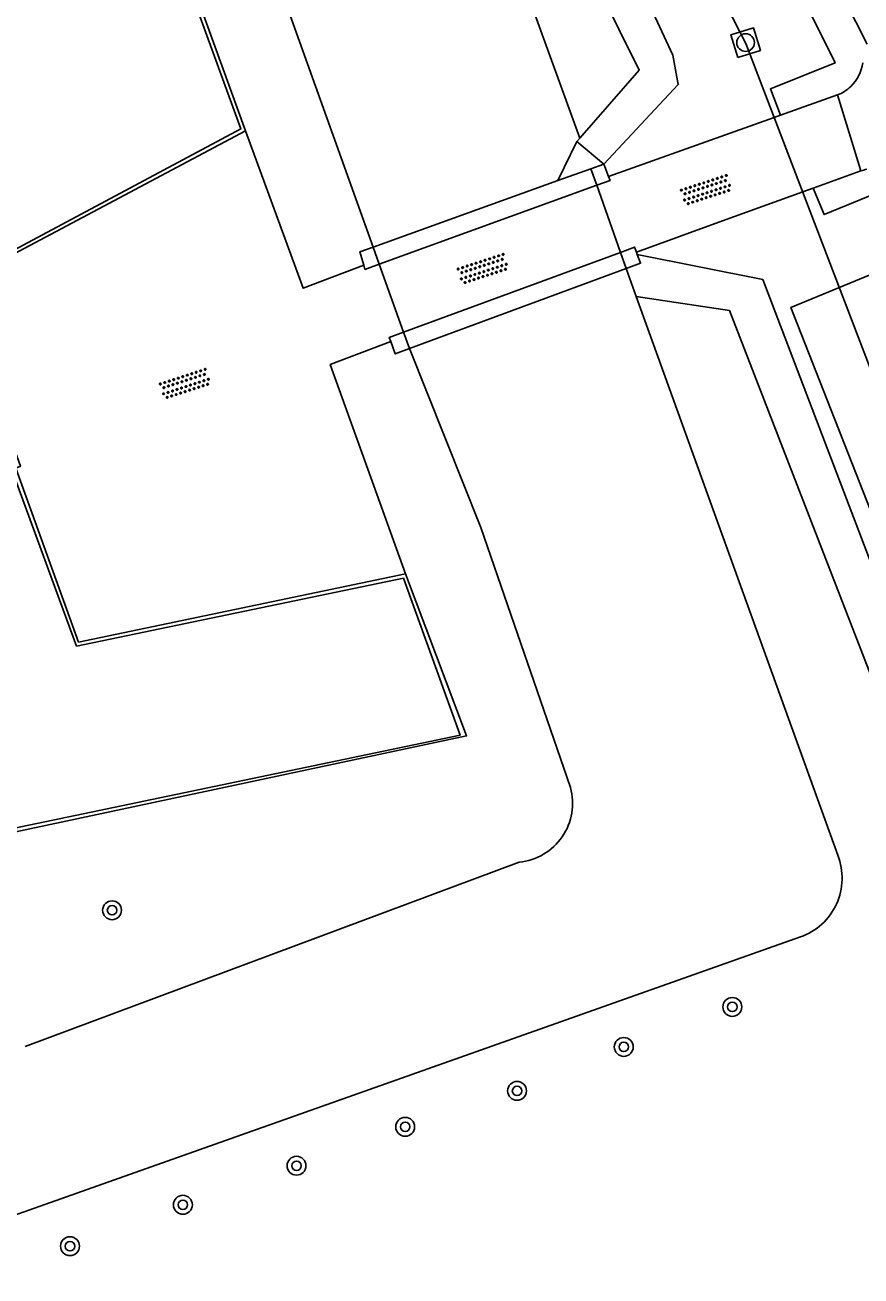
# Model space of a CAD drawing. Extents: x 135999 to 138000, y 396000 to 398501.
# Drawn here: x 136294 to 136329.4, y 396472.5 to 396525.5 of the extents above; entities that cross this region are included whole.
import ezdxf

# ---------------------------------------------------------------- set-up
doc = ezdxf.new("R2010")
doc.units = 0
for name, color, linetype in [('gg-afsc-draadraster', 7, 'Continuous'), ('gg-knt-verharding', 7, 'Continuous'), ('gg-kntw-bovenkant insteek waterloop', 7, 'Continuous'), ('gg-kntw-greppel-droge sloot', 7, 'Continuous'), ('gg-kwrk-duiker nz buis', 7, 'Continuous'), ('gg-kwrk-kunstwerk', 7, 'Continuous'), ('gg-kwrk-kunstwerk niveau 01', 7, 'Continuous'), ('gt-grn-groengrens', 7, 'Continuous'), ('gt-symb-boom', 7, 'Continuous'), ('gt-symb-overige verharding', 7, 'Continuous'), ('gt-symb-rioolschacht', 7, 'Continuous')]:
    doc.layers.add(name, color=color, linetype=linetype)

# ---------------------------------------------------------------- blocks, each defined once
blk = doc.blocks.new('gt0-RS')
at = {"layer": 'gt-symb-rioolschacht'}
blk.add_lwpolyline([(-0.5, -0.5), (0.5, -0.5), (0.5, 0.5), (-0.5, 0.5)], close=True, dxfattribs=at)
blk.add_circle((0, 0), 0.375, dxfattribs=at)
blk = doc.blocks.new('gt0-BOOM')
at = {"layer": 'gt-symb-boom'}
for radius in [0.4, 0.2]:
    blk.add_circle((0, 0), radius, dxfattribs=at)
blk = doc.blocks.new('gt0-OVH')
at = {"layer": 'gt-symb-overige verharding'}
for points in [[(-0.972, 0.298), (-0.967, 0.308), (-0.965, 0.319), (-0.966, 0.33), (-0.971, 0.34), (-0.978, 0.348), (-0.988, 0.353), (-0.999, 0.355), (-1.01, 0.354), (-1.02, 0.349), (-1.028, 0.342), (-1.033, 0.332), (-1.035, 0.321), (-1.034, 0.31), (-1.029, 0.3), (-1.022, 0.292), (-1.012, 0.287), (-1.001, 0.285), (-0.99, 0.286), (-0.98, 0.291)], [(-0.872, 0.106), (-0.867, 0.116), (-0.865, 0.126), (-0.866, 0.137), (-0.871, 0.147), (-0.878, 0.156), (-0.888, 0.161), (-0.899, 0.163), (-0.91, 0.162), (-0.92, 0.157), (-0.928, 0.15), (-0.933, 0.14), (-0.935, 0.129), (-0.934, 0.118), (-0.929, 0.108), (-0.922, 0.1), (-0.912, 0.095), (-0.901, 0.092), (-0.89, 0.094), (-0.88, 0.098)], [(-0.772, 0.298), (-0.767, 0.308), (-0.765, 0.319), (-0.766, 0.33), (-0.771, 0.34), (-0.778, 0.348), (-0.788, 0.353), (-0.799, 0.355), (-0.81, 0.354), (-0.82, 0.349), (-0.828, 0.342), (-0.833, 0.332), (-0.835, 0.321), (-0.834, 0.31), (-0.829, 0.3), (-0.822, 0.292), (-0.812, 0.287), (-0.801, 0.285), (-0.79, 0.286), (-0.78, 0.291)], [(-0.672, 0.106), (-0.667, 0.116), (-0.665, 0.126), (-0.666, 0.137), (-0.671, 0.147), (-0.678, 0.156), (-0.688, 0.161), (-0.699, 0.163), (-0.71, 0.162), (-0.72, 0.157), (-0.728, 0.15), (-0.733, 0.14), (-0.735, 0.129), (-0.734, 0.118), (-0.729, 0.108), (-0.722, 0.1), (-0.712, 0.095), (-0.701, 0.092), (-0.69, 0.094), (-0.68, 0.098)], [(-0.572, 0.298), (-0.567, 0.308), (-0.565, 0.319), (-0.566, 0.33), (-0.571, 0.34), (-0.578, 0.348), (-0.588, 0.353), (-0.599, 0.355), (-0.61, 0.354), (-0.62, 0.349), (-0.628, 0.342), (-0.633, 0.332), (-0.635, 0.321), (-0.634, 0.31), (-0.629, 0.3), (-0.622, 0.292), (-0.612, 0.287), (-0.601, 0.285), (-0.59, 0.286), (-0.58, 0.291)], [(-0.472, 0.106), (-0.467, 0.116), (-0.465, 0.126), (-0.466, 0.137), (-0.471, 0.147), (-0.478, 0.156), (-0.488, 0.161), (-0.499, 0.163), (-0.51, 0.162), (-0.52, 0.157), (-0.528, 0.15), (-0.533, 0.14), (-0.535, 0.129), (-0.534, 0.118), (-0.529, 0.108), (-0.522, 0.1), (-0.512, 0.095), (-0.501, 0.092), (-0.49, 0.094), (-0.48, 0.098)], [(-0.372, 0.298), (-0.367, 0.308), (-0.365, 0.319), (-0.366, 0.33), (-0.371, 0.34), (-0.378, 0.348), (-0.388, 0.353), (-0.399, 0.355), (-0.41, 0.354), (-0.42, 0.349), (-0.428, 0.342), (-0.433, 0.332), (-0.435, 0.321), (-0.434, 0.31), (-0.429, 0.3), (-0.422, 0.292), (-0.412, 0.287), (-0.401, 0.285), (-0.39, 0.286), (-0.38, 0.291)], [(-0.272, 0.106), (-0.267, 0.116), (-0.265, 0.126), (-0.266, 0.137), (-0.271, 0.147), (-0.278, 0.156), (-0.288, 0.161), (-0.299, 0.163), (-0.31, 0.162), (-0.32, 0.157), (-0.328, 0.15), (-0.333, 0.14), (-0.335, 0.129), (-0.334, 0.118), (-0.329, 0.108), (-0.322, 0.1), (-0.312, 0.095), (-0.301, 0.092), (-0.29, 0.094), (-0.28, 0.098)], [(-0.172, 0.298), (-0.167, 0.308), (-0.165, 0.319), (-0.166, 0.33), (-0.171, 0.34), (-0.178, 0.348), (-0.188, 0.353), (-0.199, 0.355), (-0.21, 0.354), (-0.22, 0.349), (-0.228, 0.342), (-0.233, 0.332), (-0.235, 0.321), (-0.234, 0.31), (-0.229, 0.3), (-0.222, 0.292), (-0.212, 0.287), (-0.201, 0.285), (-0.19, 0.286), (-0.18, 0.291)], [(-0.072, 0.106), (-0.067, 0.116), (-0.065, 0.126), (-0.066, 0.137), (-0.071, 0.147), (-0.078, 0.156), (-0.088, 0.161), (-0.099, 0.163), (-0.11, 0.162), (-0.12, 0.157), (-0.128, 0.15), (-0.133, 0.14), (-0.135, 0.129), (-0.134, 0.118), (-0.129, 0.108), (-0.122, 0.1), (-0.112, 0.095), (-0.101, 0.092), (-0.09, 0.094), (-0.08, 0.098)], [(0.028, 0.298), (0.033, 0.308), (0.035, 0.319), (0.034, 0.33), (0.029, 0.34), (0.022, 0.348), (0.012, 0.353), (0.001, 0.355), (-0.01, 0.354), (-0.02, 0.349), (-0.028, 0.342), (-0.033, 0.332), (-0.035, 0.321), (-0.034, 0.31), (-0.029, 0.3), (-0.022, 0.292), (-0.012, 0.287), (-0.001, 0.285), (0.01, 0.286), (0.02, 0.291)], [(0.128, 0.106), (0.133, 0.116), (0.135, 0.126), (0.134, 0.137), (0.129, 0.147), (0.122, 0.156), (0.112, 0.161), (0.101, 0.163), (0.09, 0.162), (0.08, 0.157), (0.072, 0.15), (0.067, 0.14), (0.065, 0.129), (0.066, 0.118), (0.071, 0.108), (0.078, 0.1), (0.088, 0.095), (0.099, 0.092), (0.11, 0.094), (0.12, 0.098)], [(0.228, 0.298), (0.233, 0.308), (0.235, 0.319), (0.234, 0.33), (0.229, 0.34), (0.222, 0.348), (0.212, 0.353), (0.201, 0.355), (0.19, 0.354), (0.18, 0.349), (0.172, 0.342), (0.167, 0.332), (0.165, 0.321), (0.166, 0.31), (0.171, 0.3), (0.178, 0.292), (0.188, 0.287), (0.199, 0.285), (0.21, 0.286), (0.22, 0.291)], [(0.328, 0.106), (0.333, 0.116), (0.335, 0.126), (0.334, 0.137), (0.329, 0.147), (0.322, 0.156), (0.312, 0.161), (0.301, 0.163), (0.29, 0.162), (0.28, 0.157), (0.272, 0.15), (0.267, 0.14), (0.265, 0.129), (0.266, 0.118), (0.271, 0.108), (0.278, 0.1), (0.288, 0.095), (0.299, 0.092), (0.31, 0.094), (0.32, 0.098)], [(0.428, 0.298), (0.433, 0.308), (0.435, 0.319), (0.434, 0.33), (0.429, 0.34), (0.422, 0.348), (0.412, 0.353), (0.401, 0.355), (0.39, 0.354), (0.38, 0.349), (0.372, 0.342), (0.367, 0.332), (0.365, 0.321), (0.366, 0.31), (0.371, 0.3), (0.378, 0.292), (0.388, 0.287), (0.399, 0.285), (0.41, 0.286), (0.42, 0.291)], [(0.528, 0.106), (0.533, 0.116), (0.535, 0.126), (0.534, 0.137), (0.529, 0.147), (0.522, 0.156), (0.512, 0.161), (0.501, 0.163), (0.49, 0.162), (0.48, 0.157), (0.472, 0.15), (0.467, 0.14), (0.465, 0.129), (0.466, 0.118), (0.471, 0.108), (0.478, 0.1), (0.488, 0.095), (0.499, 0.092), (0.51, 0.094), (0.52, 0.098)], [(0.628, 0.298), (0.633, 0.308), (0.635, 0.319), (0.634, 0.33), (0.629, 0.34), (0.622, 0.348), (0.612, 0.353), (0.601, 0.355), (0.59, 0.354), (0.58, 0.349), (0.572, 0.342), (0.567, 0.332), (0.565, 0.321), (0.566, 0.31), (0.571, 0.3), (0.578, 0.292), (0.588, 0.287), (0.599, 0.285), (0.61, 0.286), (0.62, 0.291)], [(0.728, 0.106), (0.733, 0.116), (0.735, 0.126), (0.734, 0.137), (0.729, 0.147), (0.722, 0.156), (0.712, 0.161), (0.701, 0.163), (0.69, 0.162), (0.68, 0.157), (0.672, 0.15), (0.667, 0.14), (0.665, 0.129), (0.666, 0.118), (0.671, 0.108), (0.678, 0.1), (0.688, 0.095), (0.699, 0.092), (0.71, 0.094), (0.72, 0.098)], [(0.828, 0.298), (0.833, 0.308), (0.835, 0.319), (0.834, 0.33), (0.829, 0.34), (0.822, 0.348), (0.812, 0.353), (0.801, 0.355), (0.79, 0.354), (0.78, 0.349), (0.772, 0.342), (0.767, 0.332), (0.765, 0.321), (0.766, 0.31), (0.771, 0.3), (0.778, 0.292), (0.788, 0.287), (0.799, 0.285), (0.81, 0.286), (0.82, 0.291)], [(0.928, 0.106), (0.933, 0.116), (0.935, 0.126), (0.934, 0.137), (0.929, 0.147), (0.922, 0.156), (0.912, 0.161), (0.901, 0.163), (0.89, 0.162), (0.88, 0.157), (0.872, 0.15), (0.867, 0.14), (0.865, 0.129), (0.866, 0.118), (0.871, 0.108), (0.878, 0.1), (0.888, 0.095), (0.899, 0.092), (0.91, 0.094), (0.92, 0.098)], [(1.028, 0.298), (1.033, 0.308), (1.035, 0.319), (1.034, 0.33), (1.029, 0.34), (1.022, 0.348), (1.012, 0.353), (1.001, 0.355), (0.99, 0.354), (0.98, 0.349), (0.972, 0.342), (0.967, 0.332), (0.965, 0.321), (0.966, 0.31), (0.971, 0.3), (0.978, 0.292), (0.988, 0.287), (0.999, 0.285), (1.01, 0.286), (1.02, 0.291)], [(-0.972, -0.142), (-0.967, -0.132), (-0.965, -0.121), (-0.966, -0.11), (-0.971, -0.1), (-0.978, -0.092), (-0.988, -0.087), (-0.999, -0.085), (-1.01, -0.086), (-1.02, -0.091), (-1.028, -0.098), (-1.033, -0.108), (-1.035, -0.119), (-1.034, -0.13), (-1.029, -0.14), (-1.022, -0.148), (-1.012, -0.153), (-1.001, -0.155), (-0.99, -0.154), (-0.98, -0.149)], [(-0.872, -0.334), (-0.867, -0.324), (-0.865, -0.314), (-0.866, -0.303), (-0.871, -0.293), (-0.878, -0.284), (-0.888, -0.279), (-0.899, -0.277), (-0.91, -0.278), (-0.92, -0.283), (-0.928, -0.29), (-0.933, -0.3), (-0.935, -0.311), (-0.934, -0.322), (-0.929, -0.332), (-0.922, -0.34), (-0.912, -0.345), (-0.901, -0.348), (-0.89, -0.346), (-0.88, -0.342)], [(-0.772, -0.142), (-0.767, -0.132), (-0.765, -0.121), (-0.766, -0.11), (-0.771, -0.1), (-0.778, -0.092), (-0.788, -0.087), (-0.799, -0.085), (-0.81, -0.086), (-0.82, -0.091), (-0.828, -0.098), (-0.833, -0.108), (-0.835, -0.119), (-0.834, -0.13), (-0.829, -0.14), (-0.822, -0.148), (-0.812, -0.153), (-0.801, -0.155), (-0.79, -0.154), (-0.78, -0.149)], [(-0.672, -0.334), (-0.667, -0.324), (-0.665, -0.314), (-0.666, -0.303), (-0.671, -0.293), (-0.678, -0.284), (-0.688, -0.279), (-0.699, -0.277), (-0.71, -0.278), (-0.72, -0.283), (-0.728, -0.29), (-0.733, -0.3), (-0.735, -0.311), (-0.734, -0.322), (-0.729, -0.332), (-0.722, -0.34), (-0.712, -0.345), (-0.701, -0.348), (-0.69, -0.346), (-0.68, -0.342)], [(-0.572, -0.142), (-0.567, -0.132), (-0.565, -0.121), (-0.566, -0.11), (-0.571, -0.1), (-0.578, -0.092), (-0.588, -0.087), (-0.599, -0.085), (-0.61, -0.086), (-0.62, -0.091), (-0.628, -0.098), (-0.633, -0.108), (-0.635, -0.119), (-0.634, -0.13), (-0.629, -0.14), (-0.622, -0.148), (-0.612, -0.153), (-0.601, -0.155), (-0.59, -0.154), (-0.58, -0.149)], [(-0.472, -0.334), (-0.467, -0.324), (-0.465, -0.314), (-0.466, -0.303), (-0.471, -0.293), (-0.478, -0.284), (-0.488, -0.279), (-0.499, -0.277), (-0.51, -0.278), (-0.52, -0.283), (-0.528, -0.29), (-0.533, -0.3), (-0.535, -0.311), (-0.534, -0.322), (-0.529, -0.332), (-0.522, -0.34), (-0.512, -0.345), (-0.501, -0.348), (-0.49, -0.346), (-0.48, -0.342)], [(-0.372, -0.142), (-0.367, -0.132), (-0.365, -0.121), (-0.366, -0.11), (-0.371, -0.1), (-0.378, -0.092), (-0.388, -0.087), (-0.399, -0.085), (-0.41, -0.086), (-0.42, -0.091), (-0.428, -0.098), (-0.433, -0.108), (-0.435, -0.119), (-0.434, -0.13), (-0.429, -0.14), (-0.422, -0.148), (-0.412, -0.153), (-0.401, -0.155), (-0.39, -0.154), (-0.38, -0.149)], [(-0.272, -0.334), (-0.267, -0.324), (-0.265, -0.314), (-0.266, -0.303), (-0.271, -0.293), (-0.278, -0.284), (-0.288, -0.279), (-0.299, -0.277), (-0.31, -0.278), (-0.32, -0.283), (-0.328, -0.29), (-0.333, -0.3), (-0.335, -0.311), (-0.334, -0.322), (-0.329, -0.332), (-0.322, -0.34), (-0.312, -0.345), (-0.301, -0.348), (-0.29, -0.346), (-0.28, -0.342)], [(-0.172, -0.142), (-0.167, -0.132), (-0.165, -0.121), (-0.166, -0.11), (-0.171, -0.1), (-0.178, -0.092), (-0.188, -0.087), (-0.199, -0.085), (-0.21, -0.086), (-0.22, -0.091), (-0.228, -0.098), (-0.233, -0.108), (-0.235, -0.119), (-0.234, -0.13), (-0.229, -0.14), (-0.222, -0.148), (-0.212, -0.153), (-0.201, -0.155), (-0.19, -0.154), (-0.18, -0.149)], [(-0.072, -0.334), (-0.067, -0.324), (-0.065, -0.314), (-0.066, -0.303), (-0.071, -0.293), (-0.078, -0.284), (-0.088, -0.279), (-0.099, -0.277), (-0.11, -0.278), (-0.12, -0.283), (-0.128, -0.29), (-0.133, -0.3), (-0.135, -0.311), (-0.134, -0.322), (-0.129, -0.332), (-0.122, -0.34), (-0.112, -0.345), (-0.101, -0.348), (-0.09, -0.346), (-0.08, -0.342)], [(0.028, -0.142), (0.033, -0.132), (0.035, -0.121), (0.034, -0.11), (0.029, -0.1), (0.022, -0.092), (0.012, -0.087), (0.001, -0.085), (-0.01, -0.086), (-0.02, -0.091), (-0.028, -0.098), (-0.033, -0.108), (-0.035, -0.119), (-0.034, -0.13), (-0.029, -0.14), (-0.022, -0.148), (-0.012, -0.153), (-0.001, -0.155), (0.01, -0.154), (0.02, -0.149)], [(0.128, -0.334), (0.133, -0.324), (0.135, -0.314), (0.134, -0.303), (0.129, -0.293), (0.122, -0.284), (0.112, -0.279), (0.101, -0.277), (0.09, -0.278), (0.08, -0.283), (0.072, -0.29), (0.067, -0.3), (0.065, -0.311), (0.066, -0.322), (0.071, -0.332), (0.078, -0.34), (0.088, -0.345), (0.099, -0.348), (0.11, -0.346), (0.12, -0.342)], [(0.228, -0.142), (0.233, -0.132), (0.235, -0.121), (0.234, -0.11), (0.229, -0.1), (0.222, -0.092), (0.212, -0.087), (0.201, -0.085), (0.19, -0.086), (0.18, -0.091), (0.172, -0.098), (0.167, -0.108), (0.165, -0.119), (0.166, -0.13), (0.171, -0.14), (0.178, -0.148), (0.188, -0.153), (0.199, -0.155), (0.21, -0.154), (0.22, -0.149)], [(0.328, -0.334), (0.333, -0.324), (0.335, -0.314), (0.334, -0.303), (0.329, -0.293), (0.322, -0.284), (0.312, -0.279), (0.301, -0.277), (0.29, -0.278), (0.28, -0.283), (0.272, -0.29), (0.267, -0.3), (0.265, -0.311), (0.266, -0.322), (0.271, -0.332), (0.278, -0.34), (0.288, -0.345), (0.299, -0.348), (0.31, -0.346), (0.32, -0.342)], [(0.428, -0.142), (0.433, -0.132), (0.435, -0.121), (0.434, -0.11), (0.429, -0.1), (0.422, -0.092), (0.412, -0.087), (0.401, -0.085), (0.39, -0.086), (0.38, -0.091), (0.372, -0.098), (0.367, -0.108), (0.365, -0.119), (0.366, -0.13), (0.371, -0.14), (0.378, -0.148), (0.388, -0.153), (0.399, -0.155), (0.41, -0.154), (0.42, -0.149)], [(0.528, -0.334), (0.533, -0.324), (0.535, -0.314), (0.534, -0.303), (0.529, -0.293), (0.522, -0.284), (0.512, -0.279), (0.501, -0.277), (0.49, -0.278), (0.48, -0.283), (0.472, -0.29), (0.467, -0.3), (0.465, -0.311), (0.466, -0.322), (0.471, -0.332), (0.478, -0.34), (0.488, -0.345), (0.499, -0.348), (0.51, -0.346), (0.52, -0.342)], [(0.628, -0.142), (0.633, -0.132), (0.635, -0.121), (0.634, -0.11), (0.629, -0.1), (0.622, -0.092), (0.612, -0.087), (0.601, -0.085), (0.59, -0.086), (0.58, -0.091), (0.572, -0.098), (0.567, -0.108), (0.565, -0.119), (0.566, -0.13), (0.571, -0.14), (0.578, -0.148), (0.588, -0.153), (0.599, -0.155), (0.61, -0.154), (0.62, -0.149)], [(0.728, -0.334), (0.733, -0.324), (0.735, -0.314), (0.734, -0.303), (0.729, -0.293), (0.722, -0.284), (0.712, -0.279), (0.701, -0.277), (0.69, -0.278), (0.68, -0.283), (0.672, -0.29), (0.667, -0.3), (0.665, -0.311), (0.666, -0.322), (0.671, -0.332), (0.678, -0.34), (0.688, -0.345), (0.699, -0.348), (0.71, -0.346), (0.72, -0.342)], [(0.828, -0.142), (0.833, -0.132), (0.835, -0.121), (0.834, -0.11), (0.829, -0.1), (0.822, -0.092), (0.812, -0.087), (0.801, -0.085), (0.79, -0.086), (0.78, -0.091), (0.772, -0.098), (0.767, -0.108), (0.765, -0.119), (0.766, -0.13), (0.771, -0.14), (0.778, -0.148), (0.788, -0.153), (0.799, -0.155), (0.81, -0.154), (0.82, -0.149)], [(0.928, -0.334), (0.933, -0.324), (0.935, -0.314), (0.934, -0.303), (0.929, -0.293), (0.922, -0.284), (0.912, -0.279), (0.901, -0.277), (0.89, -0.278), (0.88, -0.283), (0.872, -0.29), (0.867, -0.3), (0.865, -0.311), (0.866, -0.322), (0.871, -0.332), (0.878, -0.34), (0.888, -0.345), (0.899, -0.348), (0.91, -0.346), (0.92, -0.342)], [(1.028, -0.142), (1.033, -0.132), (1.035, -0.121), (1.034, -0.11), (1.029, -0.1), (1.022, -0.092), (1.012, -0.087), (1.001, -0.085), (0.99, -0.086), (0.98, -0.091), (0.972, -0.098), (0.967, -0.108), (0.965, -0.119), (0.966, -0.13), (0.971, -0.14), (0.978, -0.148), (0.988, -0.153), (0.999, -0.155), (1.01, -0.154), (1.02, -0.149)]]:
    blk.add_lwpolyline(points, close=True, dxfattribs=at)

msp = doc.modelspace()

# ---------------------------------------------------------------- linework, layer by layer
at = {"layer": 'gg-afsc-draadraster'}
for p, q in [((136316.586, 396518.926), (136317.381, 396520.578)), ((136317.381, 396520.578), (136317.512, 396520.728))]:
    msp.add_line(p, q, dxfattribs=at)
msp.add_lwpolyline([(136317.512, 396520.728), (136320.027, 396523.597), (136314.838, 396534.066), (136310.014, 396542.949), (136295.792, 396568.61)], dxfattribs=at)
at = {"layer": 'gg-knt-verharding'}
for p, q in [((136328.426, 396522.553), (136326.02, 396521.696)), ((136325.752, 396521.601), (136318.732, 396519.102)), ((136326.02, 396521.696), (136325.752, 396521.601)), ((136329.426, 396519.333), (136327.402, 396518.602)), ((136326.96, 396518.443), (136323.565, 396517.217)), ((136327.402, 396518.602), (136326.96, 396518.443)), ((136323.565, 396517.217), (136319.912, 396515.898))]:
    msp.add_line(p, q, dxfattribs=at)
for points in [[(136305.406, 396572.211), (136310.965, 396561.615), (136329.692, 396524.698)], [(136308.36, 396515.339), (136305.789, 396514.364), (136303.348, 396521.04)], [(136309.503, 396512.116), (136306.939, 396511.131), (136310.133, 396502.275)]]:
    msp.add_lwpolyline(points, dxfattribs=at)
for centre, radius, start, end in [((136327.816, 396524.14), 1.699, 313.8397, 352.2977), ((136327.818, 396524.134), 1.694, 291.042, 313.9266), ((136330.077, 396517.593), 1.858, 102.7518, 110.5157)]:
    msp.add_arc(centre, radius, start, end, dxfattribs=at)
at = {"layer": 'gg-kntw-bovenkant insteek waterloop'}
for p, q in [((136317.512, 396520.728), (136309.335, 396543.205)), ((136302.071, 396534.76), (136308.751, 396516.11)), ((136319.899, 396514.015), (136319.473, 396515.197)), ((136328.439, 396490.344), (136319.899, 396514.015)), ((136314.943, 396490.058), (136294.007, 396482.252)), ((136289.931, 396473.814), (136326.862, 396486.888))]:
    msp.add_line(p, q, dxfattribs=at)
msp.add_lwpolyline([(136310.303, 396511.808), (136313.326, 396504.234), (136317.115, 396493.215)], dxfattribs=at)
for centre, radius, start, end in [((136314.708, 396492.545), 2.498, 275.3888, 15.5556), ((136325.992, 396489.373), 2.633, 289.305, 21.6398)]:
    msp.add_arc(centre, radius, start, end, dxfattribs=at)
at = {"layer": 'gg-kntw-greppel-droge sloot'}
msp.add_lwpolyline([(136336.433, 396498.837), (136329.844, 396514.941), (136326.45, 396513.554), (136332.742, 396497.553)], dxfattribs=at)
at = {"layer": 'gg-kwrk-duiker nz buis'}
msp.add_lwpolyline([(136335.082, 396497.224), (136324.554, 396524.73), (136302.445, 396567.823)], dxfattribs=at)
at = {"layer": 'gg-kwrk-kunstwerk'}
for p, q in [((136317.985, 396519.429), (136318.534, 396519.627)), ((136318.534, 396519.627), (136318.732, 396519.102)), ((136319.912, 396515.898), (136319.95, 396515.793))]:
    msp.add_line(p, q, dxfattribs=at)
for points in [[(136303.348, 396521.04), (136299.685, 396531.146), (136281.377, 396521.439)], [(136290.642, 396514.446), (136292.537, 396509.235), (136292.34, 396509.15), (136293.256, 396506.623), (136293.444, 396506.675), (136296.194, 396499.21), (136310.036, 396502.083), (136312.438, 396495.434), (136292.865, 396491.349), (136281.83, 396521.503), (136299.599, 396530.905), (136303.153, 396521.112), (136290.642, 396514.446)], [(136310.133, 396502.275), (136296.279, 396499.38), (136293.614, 396506.741), (136293.82, 396506.833), (136292.893, 396509.356), (136292.683, 396509.253), (136290.843, 396514.39), (136303.348, 396521.04)], [(136318.732, 396519.102), (136318.794, 396518.936), (136318.23, 396518.731)], [(136308.36, 396515.339), (136308.193, 396515.909), (136308.751, 396516.11)], [(136319.232, 396515.884), (136319.836, 396516.106), (136319.912, 396515.898)], [(136319.95, 396515.793), (136320.085, 396515.423), (136319.473, 396515.197)], [(136309.013, 396515.385), (136308.41, 396515.166), (136308.36, 396515.339)], [(136309.503, 396512.116), (136309.442, 396512.286), (136310.05, 396512.509)], [(136310.303, 396511.808), (136309.695, 396511.583), (136309.503, 396512.116)], [(136292.469, 396491.105), (136312.719, 396495.403), (136310.133, 396502.275)]]:
    msp.add_lwpolyline(points, dxfattribs=at)
at = {"layer": 'gg-kwrk-kunstwerk niveau 01'}
for p, q in [((136316.586, 396518.926), (136317.985, 396519.429)), ((136317.985, 396519.429), (136318.23, 396518.731)), ((136308.751, 396516.11), (136316.586, 396518.926)), ((136318.23, 396518.731), (136309.013, 396515.385)), ((136318.23, 396518.731), (136319.232, 396515.884)), ((136308.751, 396516.11), (136309.013, 396515.385)), ((136310.05, 396512.509), (136319.232, 396515.884)), ((136319.232, 396515.884), (136319.473, 396515.197)), ((136309.013, 396515.385), (136310.05, 396512.509)), ((136319.473, 396515.197), (136310.303, 396511.808)), ((136310.05, 396512.509), (136310.303, 396511.808))]:
    msp.add_line(p, q, dxfattribs=at)
at = {"layer": 'gt-grn-groengrens'}
for p, q in [((136328.426, 396522.553), (136329.426, 396519.333)), ((136317.381, 396520.578), (136318.534, 396519.627)), ((136323.859, 396513.429), (136319.899, 396514.015)), ((136343.484, 396462.694), (136323.859, 396513.429))]:
    msp.add_line(p, q, dxfattribs=at)
for points in [[(136326.02, 396521.696), (136325.588, 396522.815), (136328.329, 396523.912), (136304.462, 396571.715)], [(136318.534, 396519.627), (136321.685, 396522.994), (136321.449, 396524.232), (136316.7, 396534.485), (136311.737, 396543.304), (136297.009, 396569.109)], [(136327.402, 396518.602), (136327.862, 396517.487), (136330.039, 396518.384), (136332.293, 396516.909), (136345.375, 396491.353), (136361.119, 396465.83)], [(136319.95, 396515.793), (136325.263, 396514.729), (136345.486, 396461.737), (136344.036, 396461.184)]]:
    msp.add_lwpolyline(points, dxfattribs=at)

# ---------------------------------------------------------------- block references
at = {"layer": 'gt-symb-boom'}
for p in [(136297.694, 396488.017), (136323.975, 396483.922), (136319.375, 396482.228), (136314.854, 396480.367), (136310.115, 396478.844), (136305.511, 396477.195), (136300.697, 396475.542), (136295.913, 396473.787)]:
    msp.add_blockref('gt0-BOOM', p, dxfattribs=at)
at = {"layer": 'gt-symb-overige verharding'}
for p, rotation in [((136322.866, 396518.527), 18.054552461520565), ((136313.409, 396515.185), 18.0545524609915), ((136300.789, 396510.316), 18.054552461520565)]:
    msp.add_blockref('gt0-OVH', p, dxfattribs=dict(at, rotation=rotation))
at = {"layer": 'gt-symb-rioolschacht', "rotation": 16.98473253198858}
msp.add_blockref('gt0-RS', (136324.538, 396524.769), dxfattribs=at)

doc.saveas('drawing.dxf')
